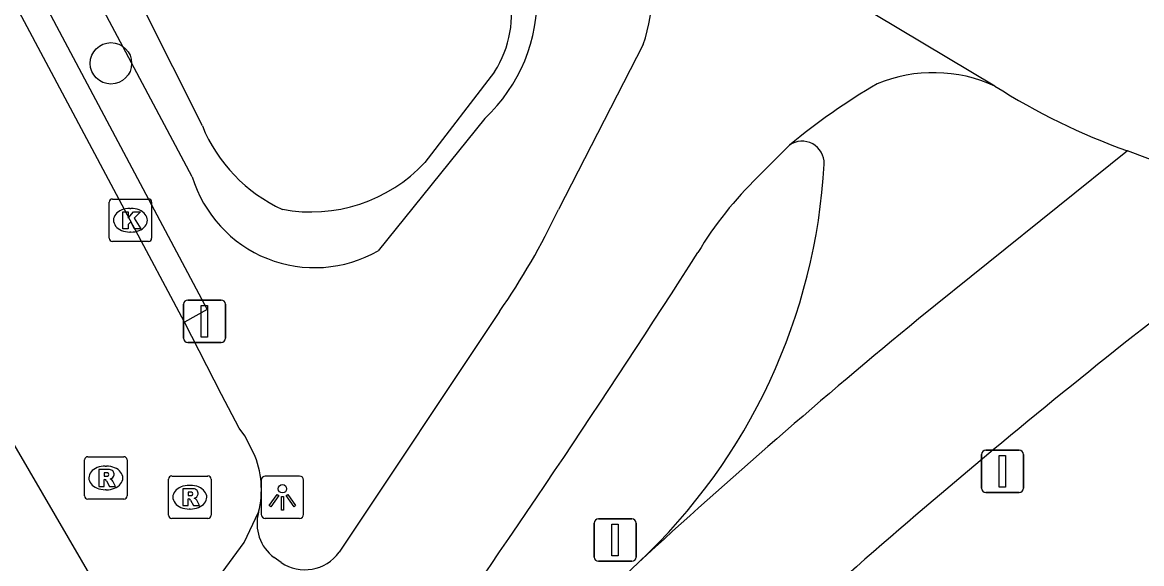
# Model space of a CAD drawing. Extents: x 158838 to 160074, y 386376 to 387776.
# Drawn here: x 159318.88 to 159345.31, y 386924.83 to 386937.61 of the extents above; entities that cross this region are included whole.
import ezdxf

# ---------------------------------------------------------------- set-up
doc = ezdxf.new("R2010")
doc.units = 0
for name, color, linetype in [('IMGEO_Berm_groen', 7, 'Continuous'), ('IMGEO_Boom', 7, 'Continuous'), ('IMGEO_Fietspad_gesloten', 7, 'Continuous'), ('IMGEO_Kolk', 7, 'Continuous'), ('IMGEO_Lichtpunt', 7, 'Continuous'), ('IMGEO_OVBaan_gesloten', 7, 'Continuous'), ('IMGEO_Rijbaan_lokaal_open', 7, 'Continuous'), ('IMGEO_Rioolput', 7, 'Continuous'), ('IMGEO_Verkeersbordpaal', 7, 'Continuous'), ('IMGEO_Verkeerseiland_open', 7, 'Continuous'), ('IMGEO_Voetpad_open', 7, 'Continuous'), ('IMGEO_Waterloop', 7, 'Continuous')]:
    doc.layers.add(name, color=color, linetype=linetype)

msp = doc.modelspace()

# ---------------------------------------------------------------- linework, layer by layer
at = {"layer": 'IMGEO_Berm_groen'}
for points in [[(159322.893, 386933.968), (159292.65, 386990.788), (159286.899, 387000), (159280.408, 387010.398)], [(159329.801, 386935.342), (159327.285, 386932.218)]]:
    msp.add_lwpolyline(points, dxfattribs=at)
for centre, radius, start, end in [((159327.133, 386938.196), 3.906, 313.0704, 51.2207), ((159325.786, 386934.843), 3.022, 196.8206, 299.7296)]:
    msp.add_arc(centre, radius, start, end, dxfattribs=at)
at = {"layer": 'IMGEO_Boom'}
msp.add_circle((159320.974, 386936.645), 0.489, dxfattribs=at)
at = {"layer": 'IMGEO_Fietspad_gesloten'}
for points in [[(159341.847, 386936.108), (159332.174, 386941.893)], [(159333.542, 386937.087), (159331.54, 386933.191)], [(159336.253, 386933.965), (159336.998, 386934.711)], [(159330.147, 386930.782), (159326.361, 386925.103)], [(159324.993, 386924.86), (159324.826, 386924.977)]]:
    msp.add_lwpolyline(points, dxfattribs=at)
for centre, radius, start, end in [((159329.355, 386938.493), 4.417, 341.4395, 50.3379), ((159340.396, 386932.94), 3.485, 65.3865, 112.4299), ((159346.987, 386922.665), 15.649, 120.4079, 129.6653), ((159350.391, 386949.611), 15.979, 237.6756, 250.1944), ((159342.279, 386927.722), 8.677, 133.9835, 149.1045), ((159316.541, 386940.257), 16.58, 325.1476, 334.7753), ((159108.014, 387077.341), 269.295, 324.75706, 327.38082), ((159325.418, 386925.776), 0.995, 164.392, 233.4737), ((159325.552, 386925.682), 0.995, 235.7754, 324.3696)]:
    msp.add_arc(centre, radius, start, end, dxfattribs=at)
at = {"layer": 'IMGEO_Kolk'}
for p, q in [((159321.009, 386933.441), (159321.861, 386933.441)), ((159320.934, 386932.515), (159320.934, 386933.367)), ((159321.422, 386933.221), (159321.447, 386933.221)), ((159321.935, 386933.367), (159321.935, 386932.515)), ((159321.445, 386932.661), (159321.42, 386932.661)), ((159321.861, 386932.441), (159321.009, 386932.441))]:
    msp.add_line(p, q, dxfattribs=at)
for points in [[(159321.009, 386933.441), (159321.861, 386933.441)], [(159320.934, 386932.515), (159320.934, 386933.367)], [(159321.935, 386933.367), (159321.935, 386932.515)], [(159321.255, 386933.141), (159321.378, 386933.141), (159321.378, 386932.99), (159321.508, 386933.141), (159321.672, 386933.141), (159321.526, 386932.99), (159321.679, 386932.741), (159321.527, 386932.741), (159321.442, 386932.905), (159321.378, 386932.838), (159321.378, 386932.741), (159321.255, 386932.741), (159321.255, 386933.141)], [(159321.861, 386932.441), (159321.009, 386932.441)]]:
    msp.add_lwpolyline(points, dxfattribs=at)
for centre, start, end in [((159321.011, 386933.365), 91.552, 178.448), ((159321.011, 386933.365), 91.552, 178.448), ((159321.859, 386933.365), 1.552, 88.448), ((159321.859, 386933.365), 1.552, 88.448), ((159321.011, 386932.517), 181.552, 268.448), ((159321.011, 386932.517), 181.552, 268.448), ((159321.859, 386932.517), 271.552, 358.448), ((159321.859, 386932.517), 271.552, 358.448)]:
    msp.add_arc(centre, 0.0765, start, end, dxfattribs=at)
for centre, major_axis, ratio, start_param, end_param in [((159321.421, 386932.941), (-0.387, 0.002), 0.722429, 4.712389, 7.853982), ((159321.446, 386932.941), (-0.39, 0.002), 0.717154, 1.570796, 4.712389)]:
    msp.add_ellipse(centre, major_axis=major_axis, ratio=ratio, start_param=start_param, end_param=end_param, dxfattribs=at)
at = {"layer": 'IMGEO_Lichtpunt'}
for p, q in [((159325.427, 386926.898), (159324.619, 386926.898)), ((159325.427, 386926.898), (159324.619, 386926.898)), ((159324.525, 386926.803), (159324.525, 386925.996)), ((159324.525, 386926.803), (159324.525, 386925.996)), ((159325.521, 386925.996), (159325.521, 386926.803)), ((159325.521, 386925.996), (159325.521, 386926.803)), ((159324.619, 386925.902), (159325.427, 386925.902)), ((159324.619, 386925.902), (159325.427, 386925.902))]:
    msp.add_line(p, q, dxfattribs=at)
for points in [[(159324.899, 386926.467), (159324.938, 386926.439), (159324.75, 386926.177), (159324.712, 386926.204), (159324.899, 386926.467)], [(159325.001, 386926.419), (159325.048, 386926.419), (159325.048, 386926.097), (159325.001, 386926.097), (159325.001, 386926.419)], [(159325.111, 386926.439), (159325.149, 386926.466), (159325.336, 386926.204), (159325.297, 386926.176), (159325.111, 386926.439)]]:
    msp.add_lwpolyline(points, dxfattribs=at)
msp.add_circle((159325.024, 386926.601), 0.0994, dxfattribs=at)
for centre, start, end in [((159324.619, 386926.803), 90, 180), ((159324.619, 386926.803), 90, 180), ((159325.427, 386926.803), 0, 90), ((159325.427, 386926.803), 0, 90), ((159324.619, 386925.996), 180, 270), ((159324.619, 386925.996), 180, 270), ((159325.427, 386925.996), 270, 0), ((159325.427, 386925.996), 270, 360)]:
    msp.add_arc(centre, 0.0946, start, end, dxfattribs=at)
at = {"layer": 'IMGEO_OVBaan_gesloten'}
for points in [[(159344.977, 386934.577), (159340.043, 386930.609)], [(159348.886, 386933.105), (159344.977, 386934.577)]]:
    msp.add_lwpolyline(points, dxfattribs=at)
for centre, radius, start, end in [((159452.44, 386794.706), 172.852, 126.80475, 132.43295), ((159437.812, 386811.549), 154.059, 129.39198, 132.65279), ((159415.573, 386837.405), 119.98, 133.20808, 139.78744)]:
    msp.add_arc(centre, radius, start, end, dxfattribs=at)
at = {"layer": 'IMGEO_Rijbaan_lokaal_open'}
for points in [[(159322.715, 386930.535), (159321.43, 386932.941), (159304.466, 386964.768), (159295.073, 386982.492), (159291.692, 386988.882), (159291.192, 386989.757), (159290.67, 386990.608), (159286.562, 386997.204), (159284.795, 387000), (159275.864, 387014.134), (159275.266, 387015.086)], [(159324.344, 386927.447), (159324.136, 386927.852), (159324.004, 386928.032), (159323.584, 386928.824), (159322.715, 386930.535)], [(159317.722, 386929.245), (159317.751, 386929.226), (159321.862, 386922.182)], [(159323.343, 386924.269), (159324.118, 386925.332), (159324.46, 386926.044)]]:
    msp.add_lwpolyline(points, dxfattribs=at)
msp.add_arc((159322.375, 386926.578), 2.152, 345.633, 23.8199, dxfattribs=at)
at = {"layer": 'IMGEO_Rioolput'}
for p, q in [((159320.428, 386927.356), (159321.28, 386927.356)), ((159320.353, 386926.43), (159320.353, 386927.282)), ((159320.841, 386927.136), (159320.866, 386927.136)), ((159321.354, 386927.282), (159321.354, 386926.43)), ((159322.336, 386925.975), (159322.336, 386926.827)), ((159322.411, 386926.901), (159323.263, 386926.901)), ((159323.337, 386926.827), (159323.337, 386925.975)), ((159320.864, 386926.576), (159320.839, 386926.576)), ((159322.824, 386926.681), (159322.849, 386926.681)), ((159321.28, 386926.356), (159320.428, 386926.356)), ((159322.847, 386926.121), (159322.822, 386926.121)), ((159323.263, 386925.901), (159322.411, 386925.901))]:
    msp.add_line(p, q, dxfattribs=at)
for points in [[(159320.428, 386927.356), (159321.28, 386927.356)], [(159320.353, 386926.43), (159320.353, 386927.282)], [(159321.354, 386927.282), (159321.354, 386926.43)], [(159320.942, 386927.054), (159320.69, 386927.056), (159320.69, 386926.656)], [(159320.69, 386926.656), (159320.814, 386926.656), (159320.814, 386926.818), (159320.825, 386926.818)], [(159320.868, 386926.975), (159320.814, 386926.975), (159320.814, 386926.894)], [(159320.814, 386926.894), (159320.866, 386926.894)], [(159322.336, 386925.975), (159322.336, 386926.827)], [(159322.411, 386926.901), (159323.263, 386926.901)], [(159323.337, 386926.827), (159323.337, 386925.975)], [(159320.872, 386926.789), (159320.943, 386926.656), (159321.083, 386926.656), (159321.018, 386926.782)], [(159322.925, 386926.599), (159322.673, 386926.601), (159322.673, 386926.201)], [(159321.28, 386926.356), (159320.428, 386926.356)], [(159322.673, 386926.201), (159322.797, 386926.201), (159322.797, 386926.363), (159322.808, 386926.363)], [(159322.851, 386926.52), (159322.797, 386926.52), (159322.797, 386926.439)], [(159322.797, 386926.439), (159322.849, 386926.439)], [(159322.855, 386926.334), (159322.926, 386926.201), (159323.066, 386926.201), (159323.001, 386926.327)], [(159323.263, 386925.901), (159322.411, 386925.901)]]:
    msp.add_lwpolyline(points, dxfattribs=at)
for centre, radius, start, end in [((159320.43, 386927.28), 0.0765, 91.552, 178.448), ((159320.43, 386927.28), 0.0765, 91.552, 178.448), ((159321.278, 386927.28), 0.0765, 1.552, 88.448), ((159321.278, 386927.28), 0.0765, 1.552, 88.448), ((159320.824, 386926.765), 0.0533, 26.0293, 88.6989), ((159320.85, 386927.083), 0.19, 274.7715, 282.9687), ((159320.874, 386926.879), 0.0964, 77.0061, 93.1865), ((159320.888, 386926.936), 0.0378, 276.6634, 79.6772), ((159320.941, 386926.944), 0.109, 350.3612, 89.416), ((159320.939, 386926.944), 0.112, 277.5842, 350.9817), ((159320.923, 386926.729), 0.108, 29.5134, 73.7905), ((159322.413, 386926.825), 0.0765, 91.552, 178.448), ((159322.413, 386926.825), 0.0765, 91.552, 178.448), ((159323.261, 386926.825), 0.0765, 1.552, 88.448), ((159323.261, 386926.825), 0.0765, 1.552, 88.448), ((159322.924, 386926.489), 0.109, 350.3612, 89.416), ((159320.43, 386926.432), 0.0765, 181.552, 268.448), ((159320.43, 386926.432), 0.0765, 181.552, 268.448), ((159321.278, 386926.432), 0.0765, 271.552, 358.448), ((159321.278, 386926.432), 0.0765, 271.552, 358.448), ((159322.807, 386926.31), 0.0533, 26.0293, 88.6989), ((159322.833, 386926.628), 0.19, 274.7715, 282.9687), ((159322.857, 386926.424), 0.0964, 77.0061, 93.1865), ((159322.871, 386926.481), 0.0378, 276.6634, 79.6772), ((159322.922, 386926.489), 0.112, 277.5842, 350.9817), ((159322.906, 386926.274), 0.108, 29.5134, 73.7905), ((159322.413, 386925.977), 0.0765, 181.552, 268.448), ((159322.413, 386925.977), 0.0765, 181.552, 268.448), ((159323.261, 386925.977), 0.0765, 271.552, 358.448), ((159323.261, 386925.977), 0.0765, 271.552, 358.448)]:
    msp.add_arc(centre, radius, start, end, dxfattribs=at)
for centre, major_axis, ratio, start_param, end_param in [((159320.84, 386926.856), (-0.387, 0.002), 0.722429, 4.712389, 7.853982), ((159320.865, 386926.856), (-0.39, 0.002), 0.717154, 1.570796, 4.712389), ((159322.823, 386926.401), (-0.387, 0.002), 0.722429, 4.712389, 7.853982), ((159322.848, 386926.401), (-0.39, 0.002), 0.717154, 1.570796, 4.712389)]:
    msp.add_ellipse(centre, major_axis=major_axis, ratio=ratio, start_param=start_param, end_param=end_param, dxfattribs=at)
at = {"layer": 'IMGEO_Verkeersbordpaal'}
for p, q in [((159322.788, 386931.056), (159323.578, 386931.056)), ((159323.578, 386931.056), (159322.788, 386931.056)), ((159322.688, 386930.156), (159322.688, 386930.956)), ((159322.688, 386930.956), (159322.688, 386930.156)), ((159323.678, 386930.956), (159323.678, 386930.156)), ((159323.678, 386930.156), (159323.678, 386930.956)), ((159323.578, 386930.056), (159322.788, 386930.056)), ((159322.788, 386930.056), (159323.578, 386930.056)), ((159341.531, 386926.612), (159341.531, 386927.412)), ((159341.531, 386927.412), (159341.531, 386926.612)), ((159341.631, 386927.512), (159342.421, 386927.512)), ((159342.421, 386927.512), (159341.631, 386927.512)), ((159342.521, 386927.412), (159342.521, 386926.612)), ((159342.521, 386926.612), (159342.521, 386927.412)), ((159342.421, 386926.512), (159341.631, 386926.512)), ((159341.631, 386926.512), (159342.421, 386926.512)), ((159332.384, 386924.988), (159332.384, 386925.788)), ((159332.384, 386925.788), (159332.384, 386924.988)), ((159332.484, 386925.888), (159333.274, 386925.888)), ((159333.274, 386925.888), (159332.484, 386925.888)), ((159333.374, 386925.788), (159333.374, 386924.988)), ((159333.374, 386924.988), (159333.374, 386925.788)), ((159333.274, 386924.888), (159332.484, 386924.888)), ((159332.484, 386924.888), (159333.274, 386924.888))]:
    msp.add_line(p, q, dxfattribs=at)
for points in [[(159323.108, 386930.931), (159323.258, 386930.931), (159323.258, 386930.181), (159323.108, 386930.181), (159323.108, 386930.931)], [(159341.951, 386927.387), (159342.101, 386927.387), (159342.101, 386926.637), (159341.951, 386926.637), (159341.951, 386927.387)], [(159332.804, 386925.763), (159332.954, 386925.763), (159332.954, 386925.013), (159332.804, 386925.013), (159332.804, 386925.763)]]:
    msp.add_lwpolyline(points, dxfattribs=at)
for centre, start, end in [((159322.788, 386930.956), 90, 180), ((159322.788, 386930.956), 90, 180), ((159323.578, 386930.956), 0, 90), ((159323.578, 386930.956), 360, 90), ((159322.788, 386930.156), 180, 270), ((159322.788, 386930.156), 180, 270), ((159323.578, 386930.156), 270, 0), ((159323.578, 386930.156), 270, 0), ((159341.631, 386927.412), 90, 180), ((159341.631, 386927.412), 90, 180), ((159342.421, 386927.412), 0, 90), ((159342.421, 386927.412), 360, 90), ((159341.631, 386926.612), 180, 270), ((159341.631, 386926.612), 180, 270), ((159342.421, 386926.612), 270, 0), ((159342.421, 386926.612), 270, 0), ((159332.484, 386925.788), 90, 180), ((159332.484, 386925.788), 90, 180), ((159333.274, 386925.788), 0, 90), ((159333.274, 386925.788), 360, 90), ((159332.484, 386924.988), 180, 270), ((159332.484, 386924.988), 180, 270), ((159333.274, 386924.988), 270, 0), ((159333.274, 386924.988), 270, 0)]:
    msp.add_arc(centre, 0.1, start, end, dxfattribs=at)
at = {"layer": 'IMGEO_Verkeerseiland_open'}
msp.add_lwpolyline([(159275.437, 387015.961), (159285.506, 387000), (159287.099, 386997.475), (159291.489, 386990.45), (159291.972, 386989.668), (159292.393, 386988.851), (159323.247, 386930.836), (159322.715, 386930.535)], dxfattribs=at)
at = {"layer": 'IMGEO_Voetpad_open'}
for centre, radius, start, end in [((159337.297, 386934.286), 0.52, 357.9336, 125.14), ((159323.88, 386935.036), 13.958, 313.1658, 356.843)]:
    msp.add_arc(centre, radius, start, end, dxfattribs=at)
at = {"layer": 'IMGEO_Waterloop'}
for points in [[(159323.133, 386935.169), (159318.205, 386944.963), (159313.318, 386954.471), (159305.967, 386968.372), (159299.396, 386981.062), (159292.435, 386993.711), (159284.776, 387005.867), (159281.675, 387011.026)], [(159330.032, 386936.442), (159328.39, 386934.306)]]:
    msp.add_lwpolyline(points, dxfattribs=at)
for centre, radius, start, end in [((159327.807, 386937.846), 2.631, 327.7457, 53.9555), ((159326.559, 386936.562), 3.699, 202.1247, 245.4413), ((159325.696, 386936.822), 3.686, 259.4665, 316.9537)]:
    msp.add_arc(centre, radius, start, end, dxfattribs=at)

doc.saveas('drawing.dxf')
